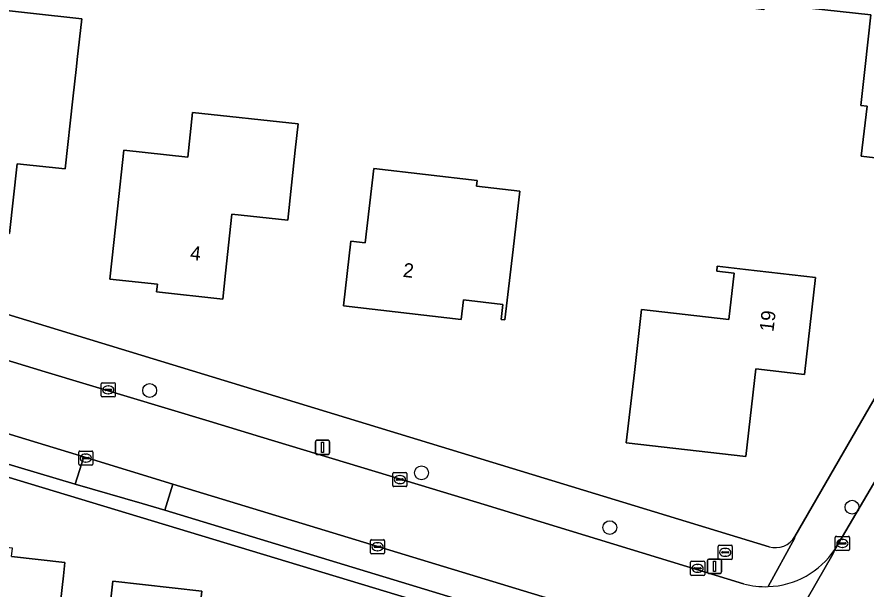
# Model space of a CAD drawing. Extents: x 162396 to 163643, y 386452 to 387406.
# Drawn here: x 162834 to 162894.1, y 386713 to 386753.5 of the extents above; entities that cross this region are included whole.
import ezdxf

# ---------------------------------------------------------------- set-up
doc = ezdxf.new("R2010")
doc.units = 0
for name, color, linetype in [('IMGEO_Boom', 7, 'Continuous'), ('IMGEO_Brandkraan', 7, 'Continuous'), ('IMGEO_Erf', 7, 'Continuous'), ('IMGEO_Kolk', 7, 'Continuous'), ('IMGEO_Lichtmast', 7, 'Continuous'), ('IMGEO_Pand', 7, 'Continuous'), ('IMGEO_Pand_nummerreeks', 7, 'Continuous'), ('IMGEO_Parkeervlak_open', 7, 'Continuous'), ('IMGEO_Rijbaan_lokaal_open', 7, 'Continuous'), ('IMGEO_Voetpad_open', 7, 'Continuous')]:
    doc.layers.add(name, color=color, linetype=linetype)

msp = doc.modelspace()

# ---------------------------------------------------------------- linework, layer by layer
at = {"layer": 'IMGEO_Boom'}
for centre in [(162843.419, 386727.081), (162862.649, 386721.249), (162893.101, 386718.817), (162875.964, 386717.375)]:
    msp.add_circle(centre, 0.489, dxfattribs=at)
at = {"layer": 'IMGEO_Brandkraan'}
for p, q in [((162883.632, 386715.196), (162883.632, 386716.048)), ((162883.707, 386716.122), (162884.559, 386716.122)), ((162884.12, 386715.902), (162884.145, 386715.902)), ((162884.633, 386716.048), (162884.633, 386715.196)), ((162883.891, 386715.616), (162883.891, 386715.628)), ((162884.329, 386715.579), (162883.931, 386715.579)), ((162883.934, 386715.665), (162884.332, 386715.665)), ((162884.143, 386715.342), (162884.118, 386715.342)), ((162884.375, 386715.628), (162884.375, 386715.616)), ((162884.559, 386715.122), (162883.707, 386715.122))]:
    msp.add_line(p, q, dxfattribs=at)
for points in [[(162883.632, 386715.196), (162883.632, 386716.048)], [(162883.707, 386716.122), (162884.559, 386716.122)], [(162884.633, 386716.048), (162884.633, 386715.196)], [(162884.559, 386715.122), (162883.707, 386715.122)]]:
    msp.add_lwpolyline(points, dxfattribs=at)
for centre, radius, start, end in [((162883.709, 386716.046), 0.0765, 91.55205, 178.44795), ((162883.709, 386716.046), 0.0765, 91.55205, 178.44795), ((162884.557, 386716.046), 0.0765, 1.55205, 88.44795), ((162884.557, 386716.046), 0.0765, 1.55205, 88.44795), ((162883.709, 386715.198), 0.0765, 181.55205, 268.44795), ((162883.709, 386715.198), 0.0765, 181.55205, 268.44795), ((162883.931, 386715.625), 0.0403, 85.87752, 175.75265), ((162883.928, 386715.615), 0.0366, 178.93798, 274.71019), ((162884.332, 386715.622), 0.043, 264.86636, 352.45326), ((162884.336, 386715.627), 0.0386, 1.73085, 96.63898), ((162884.557, 386715.198), 0.0765, 271.55205, 358.44795), ((162884.557, 386715.198), 0.0765, 271.55205, 358.44795)]:
    msp.add_arc(centre, radius, start, end, dxfattribs=at)
for centre, major_axis, ratio, start_param, end_param in [((162884.119, 386715.622), (-0.387, 0.002), 0.722429, 4.712389, 7.853982), ((162884.144, 386715.622), (-0.39, 0.002), 0.717154, 1.570796, 4.712389)]:
    msp.add_ellipse(centre, major_axis=major_axis, ratio=ratio, start_param=start_param, end_param=end_param, dxfattribs=at)
at = {"layer": 'IMGEO_Erf'}
for points in [[(162900.932, 386742.821), (162893.759, 386743.662), (162894.175, 386747.199), (162893.724, 386747.248), (162894.024, 386750), (162894.425, 386753.668), (162890.081, 386754.143), (162886.914, 386754.489), (162886.854, 386754.024), (162883.141, 386754.501), (162878.473, 386755.101), (162879.03, 386759.439), (162875.422, 386759.903), (162875.985, 386764.279), (162872.071, 386764.715), (162865.04, 386765.498), (162865.446, 386769.141), (162860.357, 386769.708), (162860.886, 386774.46)], [(162889.067, 386716.747), (162900.547, 386736.644), (162908.437, 386750), (162912.129, 386756.249)], [(162784.935, 386753.194), (162789.995, 386750), (162795.943, 386746.246), (162800.923, 386743.431), (162807.171, 386740.595), (162809.276, 386739.81), (162887.231, 386716.025)], [(162879.195, 386707.065), (162808.069, 386728.604), (162800.69, 386731.432), (162797.61, 386732.851), (162791.569, 386736.058), (162786.318, 386739.251), (162778.985, 386744.019)], [(162833.648, 386715.325), (162837.431, 386714.898), (162837.327, 386713.973), (162836.694, 386708.373), (162839.876, 386708.014), (162840.079, 386709.809), (162840.386, 386709.774), (162840.815, 386713.577), (162847.103, 386712.868), (162846.309, 386705.833), (162840.097, 386706.535), (162839.521, 386701.436), (162832.588, 386702.219)]]:
    msp.add_lwpolyline(points, dxfattribs=at)
for points in [[(162838.302, 386750.511), (162838.246, 386750), (162837.996, 386747.728), (162837.45, 386742.757), (162834.043, 386743.131), (162833.501, 386738.198), (162825.263, 386739.102), (162825.809, 386744.073), (162826.351, 386749.005), (162830.938, 386748.501), (162831.102, 386750), (162831.243, 386751.286), (162831.558, 386754.158), (162838.618, 386753.383)], [(162853.922, 386745.939), (162853.723, 386744.098), (162853.184, 386739.127), (162849.241, 386739.554), (162848.789, 386735.384), (162848.59, 386733.544), (162843.909, 386734.051), (162843.968, 386734.597), (162840.599, 386734.962), (162841.138, 386739.933), (162841.589, 386744.094), (162846.12, 386743.603), (162846.46, 386746.748)], [(162858.674, 386737.519), (162859.283, 386742.779), (162866.583, 386741.933), (162866.537, 386741.535), (162869.606, 386741.18), (162869.127, 386737.047), (162868.551, 386732.08), (162868.282, 386732.111), (162868.403, 386733.161), (162865.612, 386733.484), (162865.452, 386732.11), (162857.122, 386733.075), (162857.65, 386737.638)], [(162883.57, 386735.874), (162885.555, 386735.646), (162890.522, 386735.076), (162889.736, 386728.216), (162886.289, 386728.612), (162885.578, 386722.413), (162877.133, 386723.382), (162877.703, 386728.35), (162878.213, 386732.8), (162884.39, 386732.092), (162884.768, 386735.388), (162883.531, 386735.53)]]:
    msp.add_lwpolyline(points, close=True, dxfattribs=at)
msp.add_arc((162887.699, 386717.529), 1.575, 252.69871, 330.23537, dxfattribs=at)
at = {"layer": 'IMGEO_Kolk'}
for p, q in [((162839.99, 386726.699), (162839.99, 386727.551)), ((162840.065, 386727.625), (162840.917, 386727.625)), ((162840.478, 386727.405), (162840.503, 386727.405)), ((162840.991, 386727.551), (162840.991, 386726.699)), ((162840.917, 386726.625), (162840.065, 386726.625)), ((162840.249, 386727.119), (162840.249, 386727.131)), ((162840.687, 386727.082), (162840.289, 386727.082)), ((162840.292, 386727.168), (162840.69, 386727.168)), ((162840.501, 386726.845), (162840.476, 386726.845)), ((162840.733, 386727.131), (162840.733, 386727.119)), ((162838.403, 386721.869), (162838.403, 386722.721)), ((162838.478, 386722.795), (162839.33, 386722.795)), ((162838.891, 386722.575), (162838.916, 386722.575)), ((162839.404, 386722.721), (162839.404, 386721.869)), ((162839.33, 386721.795), (162838.478, 386721.795)), ((162838.662, 386722.289), (162838.662, 386722.301)), ((162839.1, 386722.252), (162838.702, 386722.252)), ((162838.705, 386722.338), (162839.103, 386722.338)), ((162838.914, 386722.015), (162838.889, 386722.015)), ((162839.146, 386722.301), (162839.146, 386722.289)), ((162860.616, 386720.347), (162860.616, 386721.199)), ((162860.691, 386721.273), (162861.543, 386721.273)), ((162861.617, 386721.199), (162861.617, 386720.347)), ((162860.875, 386720.767), (162860.875, 386720.779)), ((162861.313, 386720.73), (162860.915, 386720.73)), ((162860.918, 386720.816), (162861.316, 386720.816)), ((162861.104, 386721.053), (162861.129, 386721.053)), ((162861.359, 386720.779), (162861.359, 386720.767)), ((162861.543, 386720.273), (162860.691, 386720.273)), ((162861.127, 386720.493), (162861.102, 386720.493)), ((162859.036, 386715.595), (162859.036, 386716.447)), ((162859.111, 386716.521), (162859.963, 386716.521)), ((162860.037, 386716.447), (162860.037, 386715.595)), ((162891.917, 386715.831), (162891.917, 386716.683)), ((162891.992, 386716.757), (162892.844, 386716.757)), ((162892.405, 386716.537), (162892.43, 386716.537)), ((162892.918, 386716.683), (162892.918, 386715.831)), ((162859.295, 386716.015), (162859.295, 386716.027)), ((162859.733, 386715.978), (162859.335, 386715.978)), ((162859.338, 386716.064), (162859.736, 386716.064)), ((162859.524, 386716.301), (162859.549, 386716.301)), ((162859.779, 386716.027), (162859.779, 386716.015)), ((162892.176, 386716.251), (162892.176, 386716.263)), ((162892.614, 386716.214), (162892.216, 386716.214)), ((162892.219, 386716.3), (162892.617, 386716.3)), ((162892.428, 386715.977), (162892.403, 386715.977)), ((162892.66, 386716.263), (162892.66, 386716.251)), ((162859.963, 386715.521), (162859.111, 386715.521)), ((162859.547, 386715.741), (162859.522, 386715.741)), ((162892.844, 386715.757), (162891.992, 386715.757)), ((162881.678, 386714.067), (162881.678, 386714.919)), ((162881.753, 386714.993), (162882.605, 386714.993)), ((162882.166, 386714.773), (162882.191, 386714.773)), ((162882.679, 386714.919), (162882.679, 386714.067)), ((162882.605, 386713.993), (162881.753, 386713.993)), ((162881.937, 386714.487), (162881.937, 386714.499)), ((162882.375, 386714.45), (162881.977, 386714.45)), ((162881.98, 386714.536), (162882.378, 386714.536)), ((162882.189, 386714.213), (162882.164, 386714.213)), ((162882.421, 386714.499), (162882.421, 386714.487))]:
    msp.add_line(p, q, dxfattribs=at)
for points in [[(162839.99, 386726.699), (162839.99, 386727.551)], [(162840.065, 386727.625), (162840.917, 386727.625)], [(162840.991, 386727.551), (162840.991, 386726.699)], [(162840.917, 386726.625), (162840.065, 386726.625)], [(162838.403, 386721.869), (162838.403, 386722.721)], [(162838.478, 386722.795), (162839.33, 386722.795)], [(162839.404, 386722.721), (162839.404, 386721.869)], [(162839.33, 386721.795), (162838.478, 386721.795)], [(162860.616, 386720.347), (162860.616, 386721.199)], [(162860.691, 386721.273), (162861.543, 386721.273)], [(162861.617, 386721.199), (162861.617, 386720.347)], [(162861.543, 386720.273), (162860.691, 386720.273)], [(162859.036, 386715.595), (162859.036, 386716.447)], [(162859.111, 386716.521), (162859.963, 386716.521)], [(162860.037, 386716.447), (162860.037, 386715.595)], [(162891.917, 386715.831), (162891.917, 386716.683)], [(162891.992, 386716.757), (162892.844, 386716.757)], [(162892.918, 386716.683), (162892.918, 386715.831)], [(162859.963, 386715.521), (162859.111, 386715.521)], [(162892.844, 386715.757), (162891.992, 386715.757)], [(162881.678, 386714.067), (162881.678, 386714.919)], [(162881.753, 386714.993), (162882.605, 386714.993)], [(162882.679, 386714.919), (162882.679, 386714.067)], [(162882.605, 386713.993), (162881.753, 386713.993)]]:
    msp.add_lwpolyline(points, dxfattribs=at)
for centre, radius, start, end in [((162840.067, 386727.549), 0.0765, 91.55205, 178.44795), ((162840.067, 386727.549), 0.0765, 91.55205, 178.44795), ((162840.915, 386727.549), 0.0765, 1.55205, 88.44795), ((162840.915, 386727.549), 0.0765, 1.55205, 88.44795), ((162840.067, 386726.701), 0.0765, 181.55205, 268.44795), ((162840.067, 386726.701), 0.0765, 181.55205, 268.44795), ((162840.289, 386727.128), 0.0403, 85.87752, 175.75265), ((162840.286, 386727.118), 0.0366, 178.93798, 274.71019), ((162840.69, 386727.125), 0.043, 264.86636, 352.45326), ((162840.694, 386727.13), 0.0386, 1.73085, 96.63898), ((162840.915, 386726.701), 0.0765, 271.55205, 358.44795), ((162840.915, 386726.701), 0.0765, 271.55205, 358.44795), ((162838.48, 386722.719), 0.0765, 91.55205, 178.44795), ((162838.48, 386722.719), 0.0765, 91.55205, 178.44795), ((162839.328, 386722.719), 0.0765, 1.55205, 88.44795), ((162839.328, 386722.719), 0.0765, 1.55205, 88.44795), ((162838.48, 386721.871), 0.0765, 181.55205, 268.44795), ((162838.48, 386721.871), 0.0765, 181.55205, 268.44795), ((162838.702, 386722.298), 0.0403, 85.87752, 175.75265), ((162838.699, 386722.288), 0.0366, 178.93798, 274.71019), ((162839.103, 386722.295), 0.043, 264.86636, 352.45326), ((162839.107, 386722.3), 0.0386, 1.73085, 96.63898), ((162839.328, 386721.871), 0.0765, 271.55205, 358.44795), ((162839.328, 386721.871), 0.0765, 271.55205, 358.44795), ((162860.693, 386721.197), 0.0765, 91.55205, 178.44795), ((162860.693, 386721.197), 0.0765, 91.55205, 178.44795), ((162861.541, 386721.197), 0.0765, 1.55205, 88.44795), ((162861.541, 386721.197), 0.0765, 1.55205, 88.44795), ((162860.915, 386720.776), 0.0403, 85.87752, 175.75265), ((162860.912, 386720.766), 0.0366, 178.93798, 274.71019), ((162861.316, 386720.773), 0.043, 264.86636, 352.45326), ((162861.32, 386720.778), 0.0386, 1.73085, 96.63898), ((162860.693, 386720.349), 0.0765, 181.55205, 268.44795), ((162860.693, 386720.349), 0.0765, 181.55205, 268.44795), ((162861.541, 386720.349), 0.0765, 271.55205, 358.44795), ((162861.541, 386720.349), 0.0765, 271.55205, 358.44795), ((162859.113, 386716.445), 0.0765, 91.55205, 178.44795), ((162859.113, 386716.445), 0.0765, 91.55205, 178.44795), ((162859.961, 386716.445), 0.0765, 1.55205, 88.44795), ((162859.961, 386716.445), 0.0765, 1.55205, 88.44795), ((162891.994, 386716.681), 0.0765, 91.55205, 178.44795), ((162891.994, 386716.681), 0.0765, 91.55205, 178.44795), ((162892.842, 386716.681), 0.0765, 1.55205, 88.44795), ((162892.842, 386716.681), 0.0765, 1.55205, 88.44795), ((162859.335, 386716.024), 0.0403, 85.87752, 175.75265), ((162859.332, 386716.014), 0.0366, 178.93798, 274.71019), ((162859.736, 386716.021), 0.043, 264.86636, 352.45326), ((162859.74, 386716.026), 0.0386, 1.73085, 96.63898), ((162891.994, 386715.833), 0.0765, 181.55205, 268.44795), ((162891.994, 386715.833), 0.0765, 181.55205, 268.44795), ((162892.216, 386716.26), 0.0403, 85.87752, 175.75265), ((162892.213, 386716.25), 0.0366, 178.93798, 274.71019), ((162892.617, 386716.257), 0.043, 264.86636, 352.45326), ((162892.621, 386716.262), 0.0386, 1.73085, 96.63898), ((162892.842, 386715.833), 0.0765, 271.55205, 358.44795), ((162892.842, 386715.833), 0.0765, 271.55205, 358.44795), ((162859.113, 386715.597), 0.0765, 181.55205, 268.44795), ((162859.113, 386715.597), 0.0765, 181.55205, 268.44795), ((162859.961, 386715.597), 0.0765, 271.55205, 358.44795), ((162859.961, 386715.597), 0.0765, 271.55205, 358.44795), ((162881.755, 386714.917), 0.0765, 91.55205, 178.44795), ((162881.755, 386714.917), 0.0765, 91.55205, 178.44795), ((162882.603, 386714.917), 0.0765, 1.55205, 88.44795), ((162882.603, 386714.917), 0.0765, 1.55205, 88.44795), ((162881.755, 386714.069), 0.0765, 181.55205, 268.44795), ((162881.755, 386714.069), 0.0765, 181.55205, 268.44795), ((162881.977, 386714.496), 0.0403, 85.87752, 175.75265), ((162881.974, 386714.486), 0.0366, 178.93798, 274.71019), ((162882.378, 386714.493), 0.043, 264.86636, 352.45326), ((162882.382, 386714.498), 0.0386, 1.73085, 96.63898), ((162882.603, 386714.069), 0.0765, 271.55205, 358.44795), ((162882.603, 386714.069), 0.0765, 271.55205, 358.44795)]:
    msp.add_arc(centre, radius, start, end, dxfattribs=at)
for centre, major_axis, ratio, start_param, end_param in [((162840.477, 386727.125), (-0.387, 0.002), 0.722429, 4.712389, 7.853982), ((162840.502, 386727.125), (-0.39, 0.002), 0.717154, 1.570796, 4.712389), ((162838.89, 386722.295), (-0.387, 0.002), 0.722429, 4.712389, 7.853982), ((162838.915, 386722.295), (-0.39, 0.002), 0.717154, 1.570796, 4.712389), ((162861.103, 386720.773), (-0.387, 0.002), 0.722429, 4.712389, 7.853982), ((162861.128, 386720.773), (-0.39, 0.002), 0.717154, 1.570796, 4.712389), ((162892.404, 386716.257), (-0.387, 0.002), 0.722429, 4.712389, 7.853982), ((162892.429, 386716.257), (-0.39, 0.002), 0.717154, 1.570796, 4.712389), ((162859.523, 386716.021), (-0.387, 0.002), 0.722429, 4.712389, 7.853982), ((162859.548, 386716.021), (-0.39, 0.002), 0.717154, 1.570796, 4.712389), ((162882.165, 386714.493), (-0.387, 0.002), 0.722429, 4.712389, 7.853982), ((162882.19, 386714.493), (-0.39, 0.002), 0.717154, 1.570796, 4.712389)]:
    msp.add_ellipse(centre, major_axis=major_axis, ratio=ratio, start_param=start_param, end_param=end_param, dxfattribs=at)
at = {"layer": 'IMGEO_Lichtmast'}
for p, q in [((162855.145, 386722.655), (162855.145, 386723.455)), ((162855.145, 386723.455), (162855.145, 386722.655)), ((162855.245, 386723.555), (162856.035, 386723.555)), ((162856.035, 386723.555), (162855.245, 386723.555)), ((162856.135, 386723.455), (162856.135, 386722.655)), ((162856.135, 386722.655), (162856.135, 386723.455)), ((162856.035, 386722.555), (162855.245, 386722.555)), ((162855.245, 386722.555), (162856.035, 386722.555)), ((162882.876, 386714.235), (162882.876, 386715.035)), ((162882.876, 386715.035), (162882.876, 386714.235)), ((162882.976, 386715.135), (162883.766, 386715.135)), ((162883.766, 386715.135), (162882.976, 386715.135)), ((162883.866, 386715.035), (162883.866, 386714.235)), ((162883.866, 386714.235), (162883.866, 386715.035)), ((162883.766, 386714.135), (162882.976, 386714.135)), ((162882.976, 386714.135), (162883.766, 386714.135))]:
    msp.add_line(p, q, dxfattribs=at)
for points in [[(162855.565, 386723.43), (162855.715, 386723.43), (162855.715, 386722.68), (162855.565, 386722.68), (162855.565, 386723.43)], [(162883.296, 386715.01), (162883.446, 386715.01), (162883.446, 386714.26), (162883.296, 386714.26), (162883.296, 386715.01)]]:
    msp.add_lwpolyline(points, dxfattribs=at)
for centre, start, end in [((162855.245, 386723.455), 90, 180), ((162855.245, 386723.455), 90, 180), ((162856.035, 386723.455), 0, 90), ((162856.035, 386723.455), 360, 90), ((162855.245, 386722.655), 180, 270), ((162855.245, 386722.655), 180, 270), ((162856.035, 386722.655), 270, 0), ((162856.035, 386722.655), 270, 0), ((162882.976, 386715.035), 90, 180), ((162882.976, 386715.035), 90, 180), ((162883.766, 386715.035), 0, 90), ((162883.766, 386715.035), 360, 90), ((162882.976, 386714.235), 180, 270), ((162882.976, 386714.235), 180, 270), ((162883.766, 386714.235), 270, 0), ((162883.766, 386714.235), 270, 0)]:
    msp.add_arc(centre, 0.1, start, end, dxfattribs=at)
at = {"layer": 'IMGEO_Pand'}
for points in [[(162902.904, 386757.449), (162896.491, 386758.149), (162896.744, 386760.464), (162890.842, 386761.108), (162887.807, 386761.439), (162886.914, 386754.489), (162890.081, 386754.143), (162894.425, 386753.668), (162894.024, 386750), (162893.724, 386747.248), (162894.175, 386747.199), (162893.759, 386743.662), (162900.932, 386742.821), (162901.36, 386745.995), (162901.649, 386745.963), (162902.09, 386750)], [(162825.263, 386739.102), (162833.501, 386738.198), (162834.043, 386743.131), (162837.45, 386742.757), (162837.996, 386747.728), (162838.246, 386750), (162838.302, 386750.511), (162838.618, 386753.383), (162831.558, 386754.158), (162831.243, 386751.286), (162831.102, 386750), (162830.938, 386748.501), (162826.351, 386749.005), (162825.809, 386744.073)], [(162840.599, 386734.962), (162843.968, 386734.597), (162843.909, 386734.051), (162848.59, 386733.544), (162848.789, 386735.384), (162849.241, 386739.554), (162853.184, 386739.127), (162853.723, 386744.098), (162853.922, 386745.939), (162846.46, 386746.748), (162846.12, 386743.603), (162841.589, 386744.094), (162841.138, 386739.933)], [(162857.122, 386733.075), (162865.452, 386732.11), (162865.612, 386733.484), (162868.403, 386733.161), (162868.282, 386732.111), (162868.551, 386732.08), (162869.127, 386737.047), (162869.606, 386741.18), (162866.537, 386741.535), (162866.583, 386741.933), (162859.283, 386742.779), (162858.674, 386737.519), (162857.65, 386737.638)], [(162877.703, 386728.35), (162877.133, 386723.382), (162885.578, 386722.413), (162886.289, 386728.612), (162889.736, 386728.216), (162890.522, 386735.076), (162885.555, 386735.646), (162883.57, 386735.874), (162883.531, 386735.53), (162884.768, 386735.388), (162884.39, 386732.092), (162878.213, 386732.8)], [(162837.327, 386713.973), (162837.431, 386714.898), (162833.648, 386715.325), (162833.716, 386715.925), (162829.959, 386716.349), (162829.003, 386707.886), (162828.787, 386705.967), (162828.414, 386702.69), (162832.588, 386702.219), (162839.521, 386701.436), (162840.097, 386706.535), (162840.386, 386709.774), (162840.079, 386709.809), (162839.876, 386708.014), (162836.694, 386708.373)], [(162840.386, 386709.774), (162840.097, 386706.535), (162846.309, 386705.833), (162847.103, 386712.868), (162840.815, 386713.577)]]:
    msp.add_lwpolyline(points, close=True, dxfattribs=at)
at = {"layer": 'IMGEO_Parkeervlak_open'}
msp.add_lwpolyline([(162824.019, 386726.87), (162823.437, 386724.861), (162826.267, 386723.977), (162838.14, 386720.442), (162838.761, 386722.377)], close=True, dxfattribs=at)
for points in [[(162845.069, 386720.455), (162844.481, 386718.603), (162875.573, 386709.156)], [(162879.001, 386710.115), (162845.069, 386720.455)]]:
    msp.add_lwpolyline(points, dxfattribs=at)
at = {"layer": 'IMGEO_Rijbaan_lokaal_open'}
for points in [[(162885.432, 386713.389), (162867.077, 386719.017), (162863.426, 386720.121), (162851.256, 386723.803), (162847.632, 386724.899), (162836.03, 386728.409), (162832.38, 386729.513), (162820.57, 386733.086), (162816.968, 386734.216), (162807.535, 386737.268), (162804.196, 386738.713), (162800.806, 386740.18), (162799.553, 386740.722), (162791.551, 386745.306), (162784.174, 386750), (162782.452, 386751.096), (162782.216, 386751.254), (162781.987, 386751.424)], [(162778.517, 386747.471), (162779.146, 386747.164), (162779.528, 386746.978), (162780.358, 386746.319), (162784.993, 386743.639), (162796.507, 386736.913), (162797.254, 386736.477), (162802.505, 386734.22), (162807.574, 386732.04), (162817.68, 386728.827), (162819.637, 386728.205), (162824.019, 386726.87), (162838.761, 386722.377), (162845.069, 386720.455), (162879.001, 386710.115), (162880.077, 386709.787)], [(162899.696, 386729.077), (162891.884, 386715.828), (162891.751, 386715.492), (162883.587, 386701.299), (162883.441, 386701.116), (162878.304, 386692.227), (162875.997, 386688.39), (162872.488, 386682.498), (162864.182, 386668.166), (162861.776, 386664.024), (162861.182, 386662.993)], [(162883.441, 386701.116), (162883.587, 386701.299), (162891.751, 386715.492), (162891.884, 386715.828)]]:
    msp.add_lwpolyline(points, dxfattribs=at)
msp.add_lwpolyline([(162845.069, 386720.455), (162838.761, 386722.377), (162838.14, 386720.442), (162842.897, 386719.077), (162844.481, 386718.603)], close=True, dxfattribs=at)
for centre, radius, start, end in [((162886.953, 386719.12), 5.929, 272.13718, 326.27524), ((162886.95, 386719.098), 5.907, 255.11302, 272.17772)]:
    msp.add_arc(centre, radius, start, end, dxfattribs=at)
at = {"layer": 'IMGEO_Voetpad_open'}
for points in [[(162914.448, 386754.399), (162916.906, 386758.651), (162923.585, 386770.172), (162924.748, 386772.326), (162922.244, 386773.863), (162922.117, 386773.641), (162915.464, 386761.831), (162915.366, 386761.679), (162912.129, 386756.249), (162908.437, 386750), (162900.547, 386736.644), (162889.067, 386716.747), (162889.021, 386716.602), (162887.174, 386713.195)], [(162784.464, 386755.3), (162784.401, 386755.228), (162781.987, 386751.424), (162782.216, 386751.254), (162782.452, 386751.096), (162784.174, 386750), (162791.551, 386745.306), (162799.553, 386740.722), (162800.806, 386740.18), (162804.196, 386738.713), (162807.535, 386737.268), (162816.968, 386734.216), (162820.57, 386733.086), (162832.38, 386729.513), (162836.03, 386728.409), (162847.632, 386724.899), (162851.256, 386723.803), (162863.426, 386720.121), (162867.077, 386719.017), (162885.432, 386713.389)], [(162891.884, 386715.828), (162899.696, 386729.077), (162902.012, 386732.978), (162914.448, 386754.399)], [(162778.985, 386744.019), (162786.318, 386739.251), (162791.569, 386736.058), (162797.61, 386732.851), (162800.69, 386731.432), (162808.069, 386728.604), (162879.195, 386707.065)], [(162844.481, 386718.603), (162842.897, 386719.077), (162838.14, 386720.442), (162826.267, 386723.977), (162823.437, 386724.861), (162819.417, 386726.01), (162816.952, 386726.782), (162806.98, 386729.981), (162801.587, 386732.054), (162797.619, 386733.887), (162795.456, 386734.999), (162790.297, 386737.833), (162781.691, 386743.311)], [(162887.231, 386716.025), (162809.276, 386739.81)], [(162875.573, 386709.156), (162844.481, 386718.603)], [(162887.174, 386713.195), (162889.021, 386716.602), (162889.067, 386716.747)]]:
    msp.add_lwpolyline(points, dxfattribs=at)
for centre, radius, start, end in [((162887.699, 386717.529), 1.575, 252.69871, 330.23537), ((162886.953, 386719.12), 5.929, 272.13718, 326.27524), ((162886.95, 386719.098), 5.907, 255.11302, 272.17772)]:
    msp.add_arc(centre, radius, start, end, dxfattribs=at)

# ---------------------------------------------------------------- texts
at = {"layer": 'IMGEO_Pand_nummerreeks'}
for s, rotation, p in [('4', 353.81838, (162846.247, 386736.333)), ('2', 353.39195, (162861.301, 386735.127)), ('19', 83.46371, (162887.541, 386731.202))]:
    msp.add_text(s, height=1, rotation=rotation, dxfattribs=at).set_placement(p)

doc.saveas('drawing.dxf')
